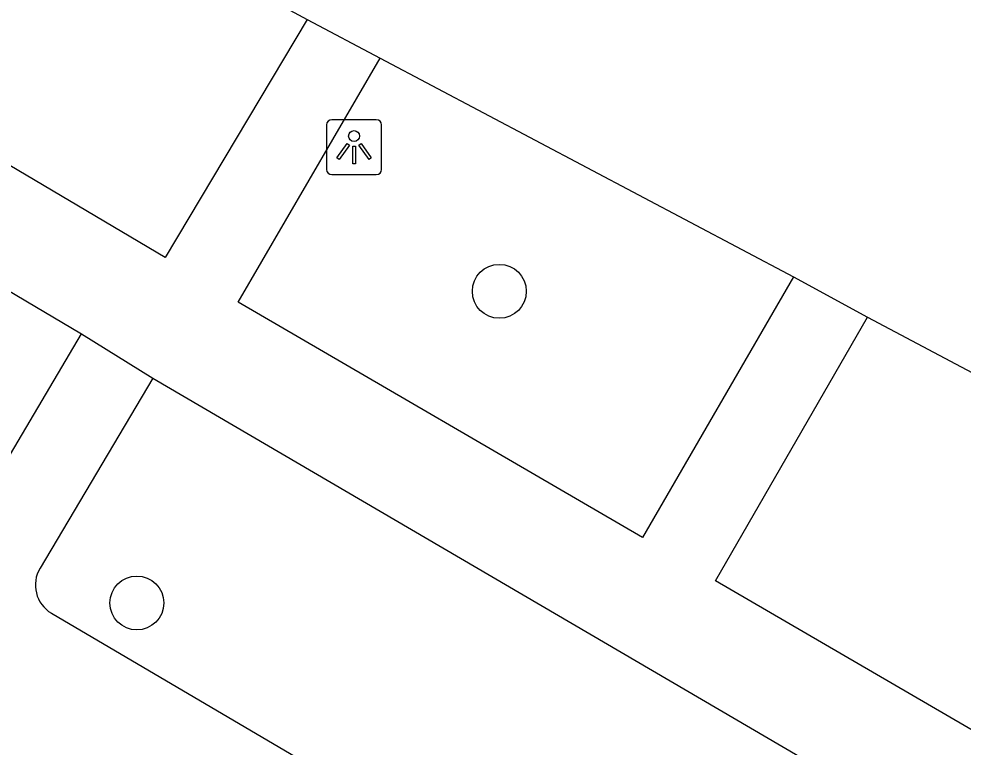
# Model space of a CAD drawing. Extents: x 163268 to 164360, y 381529 to 382285.
# Drawn here: x 163430.47 to 163447.6, y 381787.19 to 381800.41 of the extents above; entities that cross this region are included whole.
import ezdxf

# ---------------------------------------------------------------- set-up
doc = ezdxf.new("R2010")
doc.units = 0
for name, color, linetype in [('IMGEO_Boom', 7, 'Continuous'), ('IMGEO_Lichtpunt', 7, 'Continuous'), ('IMGEO_Rijbaan_lokaal_gesloten', 7, 'Continuous'), ('IMGEO_Voetpad_open', 7, 'Continuous')]:
    doc.layers.add(name, color=color, linetype=linetype)

msp = doc.modelspace()

# ---------------------------------------------------------------- linework, layer by layer
at = {"layer": 'IMGEO_Boom'}
for centre in [(163439.189, 381795.467), (163432.613, 381789.809)]:
    msp.add_circle(centre, 0.489, dxfattribs=at)
at = {"layer": 'IMGEO_Lichtpunt'}
for p, q in [((163436.056, 381798.487), (163436.056, 381797.68)), ((163436.056, 381798.487), (163436.056, 381797.68)), ((163436.958, 381798.582), (163436.15, 381798.582)), ((163436.958, 381798.582), (163436.15, 381798.582)), ((163437.052, 381797.68), (163437.052, 381798.487)), ((163437.052, 381797.68), (163437.052, 381798.487)), ((163436.15, 381797.586), (163436.958, 381797.586)), ((163436.15, 381797.586), (163436.958, 381797.586))]:
    msp.add_line(p, q, dxfattribs=at)
for points in [[(163436.43, 381798.151), (163436.469, 381798.123), (163436.281, 381797.861), (163436.243, 381797.888), (163436.43, 381798.151)], [(163436.642, 381798.123), (163436.68, 381798.15), (163436.867, 381797.888), (163436.828, 381797.86), (163436.642, 381798.123)], [(163436.532, 381798.103), (163436.579, 381798.103), (163436.579, 381797.781), (163436.532, 381797.781), (163436.532, 381798.103)]]:
    msp.add_lwpolyline(points, dxfattribs=at)
msp.add_circle((163436.555, 381798.285), 0.0994, dxfattribs=at)
for centre, start, end in [((163436.15, 381798.487), 90, 180), ((163436.15, 381798.487), 90, 180), ((163436.958, 381798.487), 0, 90), ((163436.958, 381798.487), 0, 90), ((163436.15, 381797.68), 180, 270), ((163436.15, 381797.68), 180, 270), ((163436.958, 381797.68), 270, 0), ((163436.958, 381797.68), 270, 360)]:
    msp.add_arc(centre, 0.0946, start, end, dxfattribs=at)
at = {"layer": 'IMGEO_Rijbaan_lokaal_gesloten'}
for points in [[(163431.129, 381802.872), (163435.705, 381800.403)], [(163435.705, 381800.403), (163437.026, 381799.702)], [(163437.026, 381799.702), (163444.527, 381795.728)], [(163444.527, 381795.728), (163445.867, 381794.998)], [(163445.867, 381794.998), (163449.372, 381793.139)]]:
    msp.add_lwpolyline(points, dxfattribs=at)
at = {"layer": 'IMGEO_Voetpad_open'}
for points in [[(163402.419, 381812.014), (163431.611, 381794.694)], [(163435.705, 381800.403), (163433.126, 381796.08), (163417.664, 381805.251), (163418.786, 381807.158), (163429.314, 381800.926), (163429.535, 381801.298), (163429.557, 381801.579)], [(163444.527, 381795.728), (163441.786, 381790.998), (163434.452, 381795.267), (163437.026, 381799.702)], [(163449.081, 381791.135), (163448.838, 381790.996), (163448.627, 381790.619), (163454.645, 381787.177), (163453.133, 381784.379), (163443.11, 381790.214), (163445.867, 381794.998)], [(163427.301, 381787.402), (163431.611, 381794.694)], [(163431.611, 381794.694), (163432.904, 381793.89)], [(163432.904, 381793.89), (163430.857, 381790.443)], [(163432.904, 381793.89), (163452.241, 381782.568)], [(163431.064, 381789.623), (163449.897, 381778.54)]]:
    msp.add_lwpolyline(points, dxfattribs=at)
msp.add_arc((163431.371, 381790.137), 0.599, 149.2339, 239.1015, dxfattribs=at)

doc.saveas('drawing.dxf')
